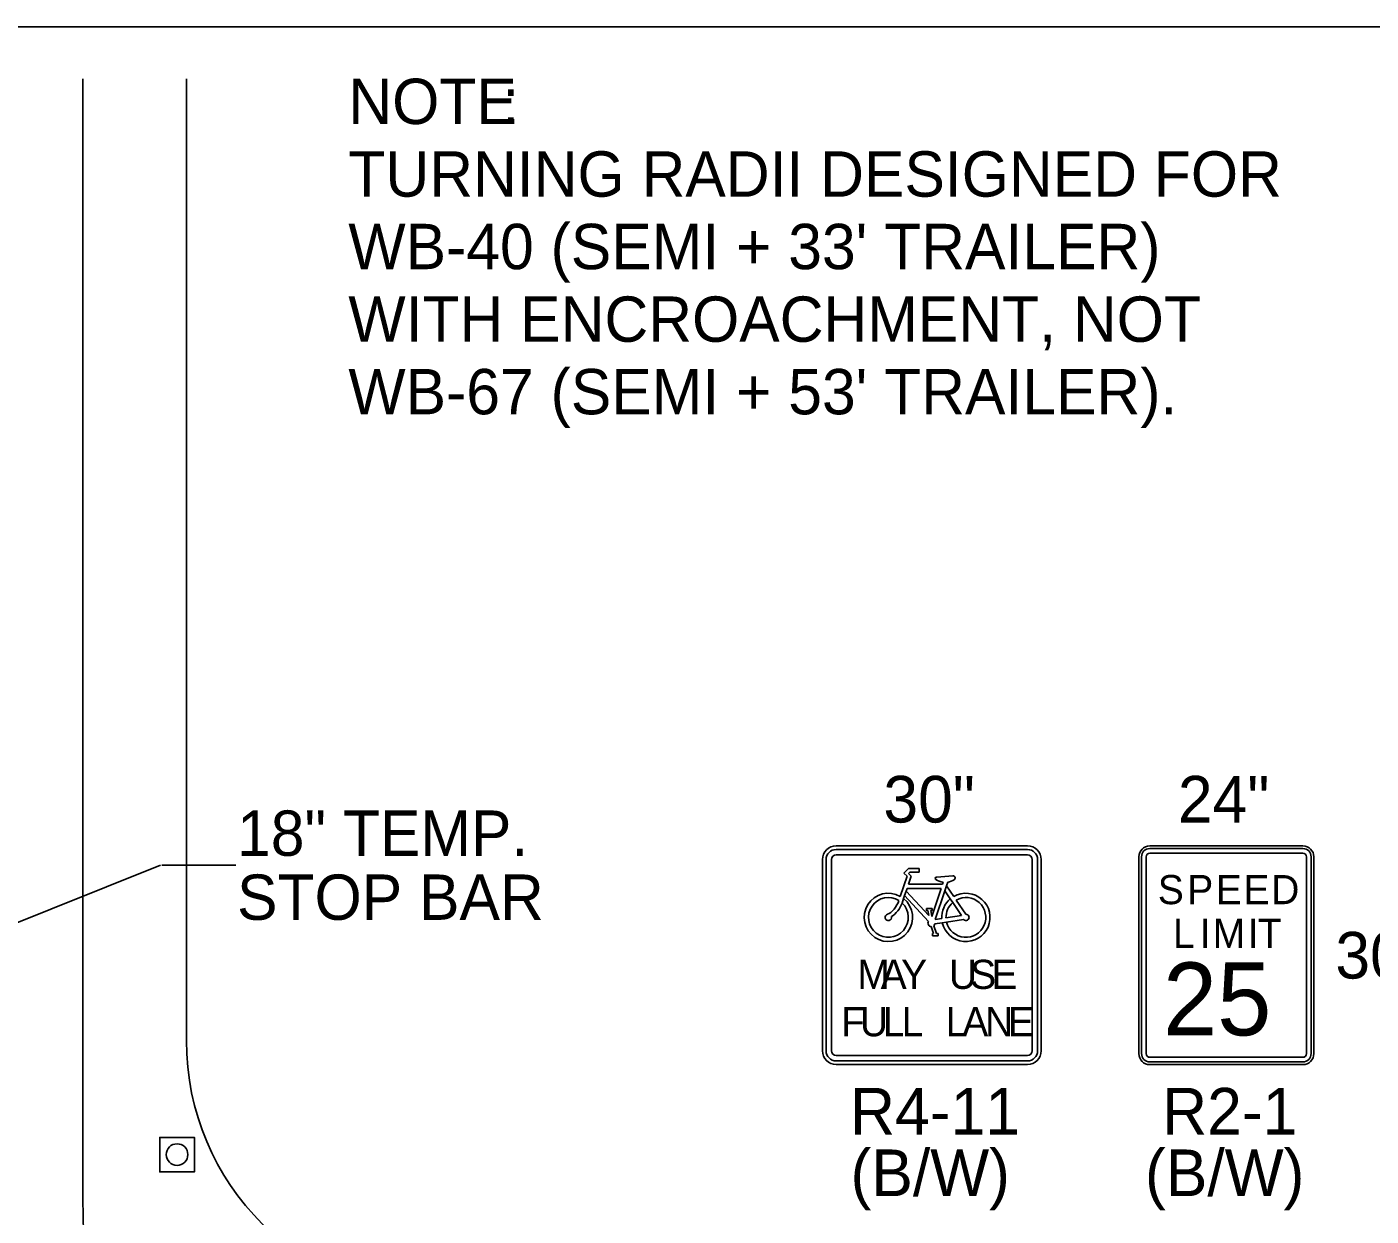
# Model space of a CAD drawing. Extents: x 99979.8 to 100075.7, y 99995 to 100010.7.
# Drawn here: x 100048.321 to 100050.396, y 100004.285 to 100006.12 of the extents above; entities that cross this region are included whole.
import ezdxf

# ---------------------------------------------------------------- set-up
doc = ezdxf.new("R2010")
doc.units = 0
for name, color, linetype in [('RD_ED_ShoulderPavedEdge', 7, 'Continuous'), ('RD_MK_LineEdgeWhite', 7, 'Continuous'), ('RD_MK_LineEdgeWhiteNew', 7, 'Continuous'), ('TR_SN_ConstructionSigns', 7, 'Continuous'), ('TR_WZ_TrafficCone', 7, 'Continuous'), ('TR_WZ_WorkZoneDetails', 7, 'Continuous'), ('TR_WZ_WorkZoneTextCurrent', 7, 'Continuous')]:
    doc.layers.add(name, color=color, linetype=linetype)

msp = doc.modelspace()

# ---------------------------------------------------------------- linework, layer by layer
at = {"layer": 'RD_ED_ShoulderPavedEdge'}
msp.add_lwpolyline([(100048.5675, 100006.0405), (100048.5675, 100004.5559)], dxfattribs=at)
msp.add_arc((100048.9675, 100004.5559), 0.4, 180, 270, dxfattribs=at)
at = {"layer": 'RD_MK_LineEdgeWhite'}
for p, q in [((100048.4075, 100004.5559), (100048.4075, 100006.0405)), ((100048.4075, 100004.3159), (100048.4075, 100004.5559))]:
    msp.add_line(p, q, dxfattribs=at)
at = {"layer": 'RD_MK_LineEdgeWhiteNew'}
msp.add_arc((100049.9075, 100004.3239), 1.5, 180.3046, 262.7399, dxfattribs=at)
at = {"layer": 'TR_SN_ConstructionSigns'}
for p, q in [((100049.5702, 100004.8565), (100049.8655, 100004.8565)), ((100049.8655, 100004.8565), (100049.5702, 100004.8565)), ((100049.8655, 100004.8565), (100049.5702, 100004.8565)), ((100049.8655, 100004.8508), (100049.5702, 100004.8508)), ((100049.5702, 100004.8424), (100049.8655, 100004.8424)), ((100050.0373, 100004.5358), (100050.0373, 100004.8396)), ((100050.0373, 100004.8396), (100050.0373, 100004.5358)), ((100050.0373, 100004.8396), (100050.0373, 100004.5358)), ((100050.0416, 100004.8396), (100050.0416, 100004.5358)), ((100050.0486, 100004.5358), (100050.0486, 100004.8396)), ((100050.0542, 100004.8565), (100050.2905, 100004.8565)), ((100050.2905, 100004.8565), (100050.0542, 100004.8565)), ((100050.2905, 100004.8565), (100050.0542, 100004.8565)), ((100050.2905, 100004.8523), (100050.0542, 100004.8523)), ((100050.0542, 100004.8452), (100050.2905, 100004.8452)), ((100050.2961, 100004.8396), (100050.2961, 100004.5358)), ((100050.3031, 100004.5358), (100050.3031, 100004.8396)), ((100050.3073, 100004.8396), (100050.3073, 100004.5358)), ((100050.3073, 100004.5358), (100050.3073, 100004.8396)), ((100050.3073, 100004.5358), (100050.3073, 100004.8396)), ((100049.5491, 100004.5401), (100049.5491, 100004.8354)), ((100049.5491, 100004.8354), (100049.5491, 100004.5401)), ((100049.5491, 100004.8354), (100049.5491, 100004.5401)), ((100049.5547, 100004.8354), (100049.5547, 100004.5401)), ((100049.5632, 100004.5401), (100049.5632, 100004.8354)), ((100049.6819, 100004.8213), (100049.6749, 100004.8143)), ((100049.6983, 100004.8213), (100049.6819, 100004.8213)), ((100049.6983, 100004.8158), (100049.6983, 100004.8213)), ((100049.8725, 100004.8354), (100049.8725, 100004.5401)), ((100049.881, 100004.5401), (100049.881, 100004.8354)), ((100049.8866, 100004.8354), (100049.8866, 100004.5401)), ((100049.8866, 100004.5401), (100049.8866, 100004.8354)), ((100049.8866, 100004.5401), (100049.8866, 100004.8354)), ((100049.6796, 100004.8097), (100049.6692, 100004.7786)), ((100049.6749, 100004.8143), (100049.6796, 100004.8097)), ((100049.6818, 100004.7972), (100049.6859, 100004.8097)), ((100049.7344, 100004.7972), (100049.6818, 100004.7972)), ((100049.682, 100004.8137), (100049.6841, 100004.8158)), ((100049.6859, 100004.8097), (100049.682, 100004.8137)), ((100049.6841, 100004.8158), (100049.6983, 100004.8158)), ((100049.7503, 100004.8101), (100049.7254, 100004.8084)), ((100049.7355, 100004.8006), (100049.7344, 100004.7972)), ((100049.7406, 100004.7949), (100049.7425, 100004.8007)), ((100049.6744, 100004.775), (100049.6721, 100004.7682)), ((100049.6744, 100004.775), (100049.6759, 100004.7797)), ((100049.6759, 100004.7797), (100049.6783, 100004.7868)), ((100049.6759, 100004.7797), (100049.7126, 100004.7399)), ((100049.6783, 100004.7868), (100049.6796, 100004.7906)), ((100049.713, 100004.7492), (100049.6783, 100004.7868)), ((100049.6796, 100004.7906), (100049.7322, 100004.7906)), ((100049.7322, 100004.7906), (100049.7178, 100004.7473)), ((100049.7232, 100004.7428), (100049.7379, 100004.787)), ((100049.7406, 100004.7949), (100049.7379, 100004.787)), ((100049.7379, 100004.787), (100049.7464, 100004.7746)), ((100049.7517, 100004.7784), (100049.7406, 100004.7949)), ((100049.7464, 100004.7746), (100049.7501, 100004.7691)), ((100049.7183, 100004.7599), (100049.7095, 100004.7599)), ((100049.7116, 100004.7566), (100049.713, 100004.7492)), ((100049.7178, 100004.7473), (100049.7161, 100004.7566)), ((100049.7161, 100004.7566), (100049.7183, 100004.7566)), ((100049.7183, 100004.7566), (100049.7183, 100004.7599)), ((100049.7501, 100004.7691), (100049.7639, 100004.7488)), ((100049.7703, 100004.751), (100049.7554, 100004.7729)), ((100049.7251, 100004.721), (100049.721, 100004.7332)), ((100049.7227, 100004.7361), (100049.734, 100004.7377)), ((100049.7331, 100004.7442), (100049.7232, 100004.7428)), ((100049.734, 100004.7377), (100049.7406, 100004.7387)), ((100049.7639, 100004.7488), (100049.7397, 100004.7452)), ((100049.7406, 100004.7387), (100049.7669, 100004.7426)), ((100049.7169, 100004.7318), (100049.7205, 100004.721)), ((100049.7205, 100004.721), (100049.7187, 100004.721)), ((100049.7187, 100004.721), (100049.7187, 100004.7177)), ((100049.7187, 100004.7177), (100049.7274, 100004.7177)), ((100049.7274, 100004.721), (100049.7251, 100004.721)), ((100049.7274, 100004.7177), (100049.7274, 100004.721)), ((100049.8655, 100004.533), (100049.5702, 100004.533)), ((100050.2905, 100004.5302), (100050.0542, 100004.5302)), ((100049.5702, 100004.5246), (100049.8655, 100004.5246)), ((100049.8655, 100004.519), (100049.5702, 100004.519)), ((100049.5702, 100004.519), (100049.8655, 100004.519)), ((100049.5702, 100004.519), (100049.8655, 100004.519)), ((100050.0542, 100004.5232), (100050.2905, 100004.5232)), ((100050.2905, 100004.519), (100050.0542, 100004.519)), ((100050.0542, 100004.519), (100050.2905, 100004.519)), ((100050.0542, 100004.519), (100050.2905, 100004.519))]:
    msp.add_line(p, q, dxfattribs=at)
msp.add_lwpolyline([(100049.7095, 100004.7599), (100049.7095, 100004.7566), (100049.7116, 100004.7566)], dxfattribs=at)
for centre, radius, start, end in [((100049.5702, 100004.8354), 0.0211, 90, 180), ((100049.5702, 100004.8354), 0.0211, 90, 180), ((100049.5702, 100004.8354), 0.0211, 90, 180), ((100049.5702, 100004.8354), 0.0155, 90, 180), ((100049.5702, 100004.8354), 0.00703, 90, 180), ((100049.8655, 100004.8354), 0.0211, 0, 90), ((100049.8655, 100004.8354), 0.0211, 0, 90), ((100049.8655, 100004.8354), 0.0211, 0, 90), ((100049.8655, 100004.8354), 0.0155, 0, 90), ((100049.8655, 100004.8354), 0.00703, 0, 90), ((100050.0542, 100004.8396), 0.0169, 90, 180), ((100050.0542, 100004.8396), 0.0169, 90, 180), ((100050.0542, 100004.8396), 0.0169, 90, 180), ((100050.0542, 100004.8396), 0.0127, 90, 180), ((100050.0542, 100004.8396), 0.00562, 90, 180), ((100050.2905, 100004.8396), 0.0169, 0, 90), ((100050.2905, 100004.8396), 0.0169, 0, 90), ((100050.2905, 100004.8396), 0.0169, 0, 90), ((100050.2905, 100004.8396), 0.0127, 0, 90), ((100050.2905, 100004.8396), 0.00562, 0, 90), ((100049.7254, 100004.8062), 0.00219, 89.3854, 243.6828), ((100049.7506, 100004.8068), 0.00329, 294.5519, 96.4128), ((100049.6508, 100004.7461), 0.0373, 60.5529, 50.868), ((100049.6508, 100004.7461), 0.0307, 58.1532, 46.1649), ((100049.7704, 100004.7461), 0.0373, 130.0889, 182.8379), ((100049.7704, 100004.7461), 0.0373, 192.9622, 119.9648), ((100049.7704, 100004.7461), 0.0307, 193.937, 119.0598), ((100049.7704, 100004.7461), 0.0307, 131.3616, 181.6359), ((100049.6508, 100004.7461), 0.00493, 105.257, 14.3233), ((100049.7174, 100004.7373), 0.00548, 151.1744, 264.8566), ((100049.7174, 100004.7373), 0.00548, 312.0053, 347.2932), ((100049.7704, 100004.7461), 0.00493, 225.1095, 90.4672), ((100049.5702, 100004.5401), 0.0211, 180, 270), ((100049.5702, 100004.5401), 0.0211, 180, 270), ((100049.5702, 100004.5401), 0.0211, 180, 270), ((100049.5702, 100004.5401), 0.0155, 180, 270), ((100049.5702, 100004.5401), 0.00703, 180, 270), ((100049.8655, 100004.5401), 0.0211, 270, 0), ((100049.8655, 100004.5401), 0.0211, 270, 0), ((100049.8655, 100004.5401), 0.0155, 270, 0), ((100049.8655, 100004.5401), 0.00703, 270, 0), ((100049.8655, 100004.5401), 0.0211, 270, 0), ((100050.0542, 100004.5358), 0.0169, 180, 270), ((100050.0542, 100004.5358), 0.0169, 180, 270), ((100050.0542, 100004.5358), 0.0169, 180, 270), ((100050.0542, 100004.5358), 0.0127, 180, 270), ((100050.0542, 100004.5358), 0.00562, 180, 270), ((100050.2905, 100004.5358), 0.0169, 270, 0), ((100050.2905, 100004.5358), 0.0169, 270, 0), ((100050.2905, 100004.5358), 0.0127, 270, 0), ((100050.2905, 100004.5358), 0.00562, 270, 0), ((100050.2905, 100004.5358), 0.0169, 270, 0)]:
    msp.add_arc(centre, radius, start, end, dxfattribs=at)
for centre, major_axis, ratio, start_param, end_param in [((100049.7385, 100004.8114), (-0.0186, 0), 0.588235, 0.686048, 1.410588), ((100049.7385, 100004.8114), (-0.0186, 0), 0.588235, 1.786993, 2.401245), ((100049.6557, 100004.7668), (-0.0105, -0.0158), 0.413554, 0.494612, 2.170849), ((100049.6557, 100004.7668), (-0.014, -0.021), 0.55814, 0.868091, 1.989998)]:
    msp.add_ellipse(centre, major_axis=major_axis, ratio=ratio, start_param=start_param, end_param=end_param, dxfattribs=at)
at = {"layer": 'TR_WZ_TrafficCone'}
for points in [[(100048.5798, 100004.4066), (100048.5264, 100004.4066), (100048.5264, 100004.3533), (100048.5798, 100004.3533), (100048.5798, 100004.4066)], [(100048.5798, 100004.3533), (100048.5264, 100004.3533), (100048.5264, 100004.4066), (100048.5798, 100004.4066), (100048.5798, 100004.3533)]]:
    msp.add_lwpolyline(points, dxfattribs=at)
msp.add_circle((100048.5531, 100004.38), 0.0167, dxfattribs=at)
at = {"layer": 'TR_WZ_WorkZoneDetails'}
for p, q in [((100050.5, 100006.1205), (100045.25, 100006.1205)), ((100048.5274, 100004.8267), (100048.1143, 100004.6614)), ((100048.6437, 100004.8267), (100048.5295, 100004.8267))]:
    msp.add_line(p, q, dxfattribs=at)

# ---------------------------------------------------------------- texts
at = {"layer": 'TR_SN_ConstructionSigns'}
for s, p in [('30"', (100049.6431, 100004.8925)), ('24"', (100050.0976, 100004.8925)), ('30"', (100050.3406, 100004.6517)), ('R4-11', (100049.5916, 100004.411)), ('R2-1', (100050.0732, 100004.411)), ('(B/W)', (100049.5924, 100004.3159)), ('(B/W)', (100050.0468, 100004.3159))]:
    msp.add_text(s, height=0.072, rotation=360, dxfattribs=at).set_placement(p)
for s, height, p in [('S', 0.045, (100050.0666, 100004.7665)), ('P', 0.045, (100050.112, 100004.7665)), ('E', 0.045, (100050.1561, 100004.7665)), ('E', 0.045, (100050.1989, 100004.7665)), ('D', 0.045, (100050.2416, 100004.7665)), ('L', 0.045, (100050.09, 100004.699)), ('I', 0.045, (100050.1314, 100004.699)), ('M', 0.045, (100050.1512, 100004.699)), ('I', 0.045, (100050.2052, 100004.699)), ('T', 0.045, (100050.2209, 100004.699)), ('M', 0.045, (100049.6029, 100004.6357)), ('A', 0.045, (100049.6389, 100004.6357)), ('Y', 0.045, (100049.6704, 100004.6357)), ('U', 0.045, (100049.7442, 100004.6357)), ('S', 0.045, (100049.777, 100004.6357)), ('E', 0.045, (100049.8099, 100004.6357)), ('25', 0.1125, (100050.0745, 100004.564)), ('F', 0.045, (100049.5777, 100004.5626)), ('U', 0.045, (100049.6069, 100004.5626)), ('L', 0.045, (100049.642, 100004.5626)), ('L', 0.045, (100049.6713, 100004.5626)), ('L', 0.045, (100049.7392, 100004.5626)), ('A', 0.045, (100049.7649, 100004.5626)), ('N', 0.045, (100049.8, 100004.5626)), ('E', 0.045, (100049.8351, 100004.5626))]:
    msp.add_text(s, height=height, dxfattribs=at).set_placement(p)
at = {"layer": 'TR_WZ_WorkZoneDetails'}
for s, p in [('NOTE', (100048.8175, 100005.9705)), (':', (100049.0552, 100005.9705)), ('TURNING RADII DESIGNED FOR ', (100048.8175, 100005.8584)), ("WB-40 (SEMI + 33' TRAILER) ", (100048.8175, 100005.7465)), ('WITH ENCROACHMENT, NOT ', (100048.8175, 100005.6344)), ("WB-67 (SEMI + 53' TRAILER).", (100048.8175, 100005.5225))]:
    msp.add_text(s, height=0.07, dxfattribs=at).set_placement(p)
at = {"layer": 'TR_WZ_WorkZoneTextCurrent'}
for s, p in [('18" TEMP.', (100048.6457, 100004.8411)), ('STOP BAR', (100048.6457, 100004.7423))]:
    msp.add_text(s, height=0.07, dxfattribs=at).set_placement(p)

doc.saveas('drawing.dxf')
